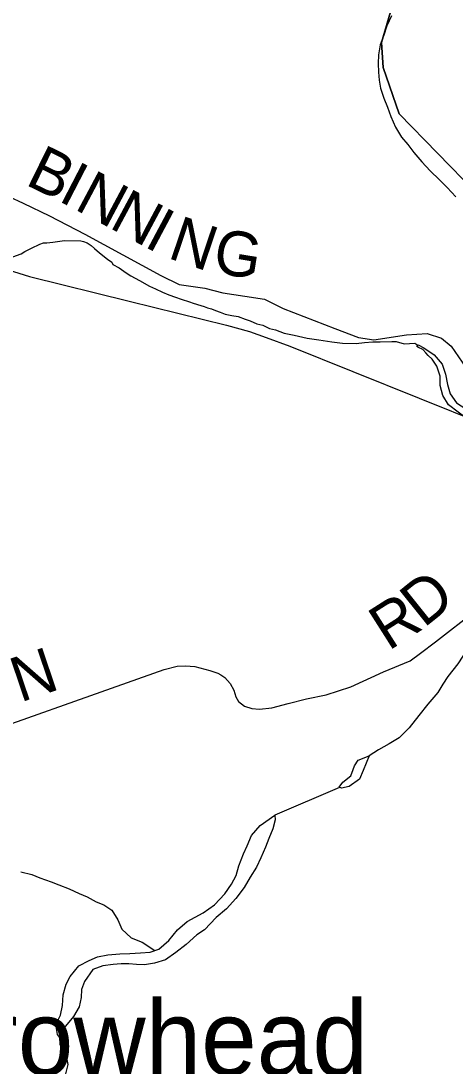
# Model space of a CAD drawing. Extents: x 0 to 34, y 0 to 22.
# Drawn here: x 2.866 to 3.416, y 19.406 to 20.729 of the extents above; entities that cross this region are included whole.
import ezdxf

# ---------------------------------------------------------------- set-up
doc = ezdxf.new("R2010")
doc.units = 0
for name, color, linetype in [('GM_X_Corporation', 7, 'Continuous'), ('GM_X_Major_River', 7, 'Continuous'), ('GM_X_Minor_Lake_Text', 7, 'Continuous'), ('GM_X_Minor_River', 7, 'Continuous'), ('GM_X_Rail_Line', 7, 'Continuous'), ('GM_X_Township_Road', 7, 'Continuous'), ('GM_X_Township_Road_Text', 7, 'Continuous')]:
    doc.layers.add(name, color=color, linetype=linetype)

msp = doc.modelspace()

# ---------------------------------------------------------------- linework, layer by layer
at = {"layer": 'GM_X_Corporation'}
for points in [[(2.9719, 18.1533), (3.7872, 20.088), (3.8522, 20.2422), (3.8409, 20.2497), (3.8323, 20.2612), (3.8208, 20.2827), (3.7655, 20.3086), (3.7425, 20.323), (3.7051, 20.3337), (3.6591, 20.356), (3.6132, 20.374), (3.5715, 20.4013), (3.5032, 20.4534), (3.4422, 20.5121), (3.3451, 20.6115), (3.3247, 20.6703), (3.3225, 20.7019), (3.3518, 20.8013)], [(3.3518, 20.8013), (3.3225, 20.7019), (3.3247, 20.6703), (3.3451, 20.6115), (3.4422, 20.5121)]]:
    msp.add_lwpolyline(points, dxfattribs=at)
at = {"layer": 'GM_X_Major_River'}
msp.add_lwpolyline([(3.3355, 20.7357), (3.3295, 20.7229), (3.3256, 20.7111), (3.3208, 20.699), (3.3187, 20.6861), (3.3185, 20.6755), (3.3187, 20.6645), (3.3196, 20.6542), (3.3213, 20.6439), (3.3256, 20.6313), (3.3304, 20.6198), (3.3347, 20.6083), (3.3405, 20.5945), (3.3479, 20.5822), (3.356, 20.5726), (3.3638, 20.5626), (3.3738, 20.551), (3.3842, 20.5394), (3.3961, 20.5278), (3.4058, 20.5185), (3.417, 20.5066)], dxfattribs=at)
at = {"layer": 'GM_X_Minor_River'}
for points in [[(2.8555, 20.4306), (2.8663, 20.4342), (2.8709, 20.4371), (2.8793, 20.4416), (2.89, 20.4467), (2.8946, 20.4481), (2.8988, 20.4484), (2.9064, 20.4491), (2.9209, 20.4511), (2.9418, 20.4507), (2.9452, 20.4499), (2.9498, 20.4483), (2.955, 20.4448), (2.9591, 20.4409), (2.9655, 20.4355), (2.9756, 20.4277), (2.9809, 20.4238), (2.9824, 20.4207), (2.9903, 20.4164), (2.9993, 20.4102), (3.0053, 20.4066), (3.0162, 20.4004), (3.0287, 20.3933), (3.0362, 20.3901), (3.0453, 20.3858), (3.0532, 20.3826), (3.0615, 20.3794), (3.0687, 20.377), (3.0793, 20.3734), (3.0842, 20.3718), (3.0936, 20.3689), (3.0982, 20.3677), (3.1023, 20.3661), (3.1073, 20.3645), (3.1122, 20.3625), (3.1182, 20.3605), (3.1246, 20.3578), (3.133, 20.3561), (3.1413, 20.3548), (3.15, 20.3516), (3.1564, 20.3496), (3.1647, 20.3456), (3.1723, 20.344), (3.1806, 20.3397), (3.1885, 20.338), (3.1995, 20.334), (3.212, 20.3315), (3.2287, 20.3274), (3.2431, 20.3256), (3.2598, 20.3227), (3.2734, 20.3213), (3.2905, 20.321), (3.3012, 20.3219), (3.3115, 20.3229), (3.321, 20.3231), (3.3358, 20.3232), (3.3412, 20.3233)], [(3.3412, 20.3233), (3.3515, 20.3204), (3.3648, 20.3213), (3.3687, 20.3188)], [(3.3928, 20.292), (3.3921, 20.2935), (3.3895, 20.2973), (3.3869, 20.3008), (3.382, 20.3055), (3.379, 20.3089), (3.3749, 20.3132), (3.3696, 20.3156), (3.3674, 20.3171), (3.369, 20.3192)], [(3.369, 20.3192), (3.3765, 20.3154), (3.3893, 20.3065), (3.3997, 20.2945), (3.4037, 20.2819), (3.4065, 20.2689), (3.4097, 20.2571), (3.4175, 20.2455), (3.4295, 20.2381), (3.4423, 20.2303), (3.4316, 20.2251), (3.42, 20.2337), (3.4076, 20.243), (3.4005, 20.255), (3.397, 20.2676), (3.3968, 20.2793), (3.3928, 20.292)], [(3.5235, 20.0213), (3.5166, 20.0176), (3.5067, 20.0163), (3.4963, 20.0111), (3.4848, 20.0011), (3.4731, 19.9902), (3.4631, 19.9824), (3.4553, 19.9723), (3.4475, 19.9591), (3.4409, 19.949), (3.4334, 19.9366), (3.4256, 19.9249), (3.4193, 19.9152), (3.4069, 19.8994), (3.4002, 19.8896), (3.394, 19.8791), (3.3815, 19.8641), (3.3699, 19.8499), (3.3578, 19.8341), (3.345, 19.8214), (3.3324, 19.814), (3.3189, 19.8063), (3.307, 19.7989)], [(3.307, 19.7989), (3.2994, 19.7804), (3.295, 19.7691), (3.2819, 19.7598), (3.272, 19.7577), (3.269, 19.7589), (3.2737, 19.7656), (3.2837, 19.7735), (3.2869, 19.7814), (3.2885, 19.7859)], [(3.2885, 19.7859), (3.2932, 19.7931), (3.307, 19.7989)], [(3.2694, 19.7587), (3.1877, 19.7238)], [(2.9146, 19.4427), (2.912, 19.4458), (2.9103, 19.4588), (2.9162, 19.4704), (2.9187, 19.4826), (2.9194, 19.4962), (2.923, 19.5095), (2.9281, 19.5193), (2.9394, 19.5331), (2.9524, 19.5398), (2.9628, 19.5445), (2.9758, 19.5469), (2.991, 19.5482), (3.004, 19.5487), (3.0173, 19.5493), (3.0295, 19.5502), (3.0406, 19.5542), (3.0533, 19.565), (3.0642, 19.5785), (3.0766, 19.5889), (3.0866, 19.5944), (3.0969, 19.6), (3.1112, 19.6103), (3.124, 19.6242), (3.1326, 19.6362), (3.1385, 19.6471), (3.1421, 19.6596), (3.1477, 19.6747), (3.1524, 19.6849), (3.158, 19.6981), (3.1689, 19.7105), (3.1877, 19.7238)], [(3.1877, 19.7238), (3.188, 19.7177), (3.1851, 19.7064), (3.18, 19.6939), (3.1756, 19.683), (3.17, 19.6698), (3.1645, 19.6577), (3.1563, 19.6453), (3.1488, 19.6321), (3.138, 19.6182), (3.1263, 19.6051), (3.1132, 19.594), (3.0984, 19.5783), (3.0888, 19.572), (3.0753, 19.56), (3.0622, 19.5496), (3.0491, 19.5403), (3.0353, 19.5364), (3.0224, 19.5343), (3.0121, 19.5345), (3.0026, 19.5355), (2.9927, 19.5356), (2.9828, 19.5347), (2.9695, 19.533), (2.9568, 19.5283), (2.9463, 19.5129), (2.9427, 19.5031), (2.9421, 19.4928), (2.9396, 19.4811), (2.9326, 19.4686), (2.9225, 19.4566), (2.9146, 19.4427)], [(2.8658, 19.6519), (2.8798, 19.6486), (2.89, 19.6442), (2.904, 19.6391), (2.9138, 19.6355), (2.927, 19.6303), (2.9395, 19.6244), (2.95, 19.6204), (2.961, 19.6141), (2.9708, 19.6101), (2.981, 19.6035), (2.9887, 19.5912), (2.9938, 19.5793), (3.0054, 19.5685), (3.0194, 19.5629), (3.0354, 19.5523)], [(2.9146, 19.4427), (2.9152, 19.4332), (2.9223, 19.4232), (2.9254, 19.4079), (2.9221, 19.3943), (2.9075, 19.3816), (2.8951, 19.3689), (2.8914, 19.3576), (2.8893, 19.3458), (2.888, 19.3352), (2.8863, 19.3219)]]:
    msp.add_lwpolyline(points, dxfattribs=at)
at = {"layer": 'GM_X_Rail_Line'}
msp.add_lwpolyline([(2.8496, 20.4141), (2.8766, 20.4057), (3.0032, 20.3744), (3.1265, 20.3442), (3.1555, 20.3358), (3.1767, 20.3285), (3.2064, 20.3173), (3.2863, 20.2855), (3.4543, 20.2178)], dxfattribs=at)
at = {"layer": 'GM_X_Township_Road'}
for points in [[(2.8505, 20.5067), (2.8688, 20.4984), (2.9019, 20.4826), (2.9467, 20.4594), (3.0433, 20.4067), (3.0664, 20.3954), (3.0988, 20.391), (3.1215, 20.385), (3.1495, 20.3807), (3.1745, 20.377), (3.1982, 20.3653), (3.2634, 20.3396), (3.2937, 20.3283), (3.3131, 20.3253), (3.3542, 20.3319), (3.3805, 20.3336), (3.3986, 20.3276), (3.4109, 20.3173), (3.4296, 20.2905)], [(3.119, 19.9012), (3.1241, 19.8979), (3.1308, 19.8905), (3.1354, 19.8819), (3.1382, 19.8736), (3.1416, 19.8674), (3.1493, 19.8618), (3.1583, 19.8586), (3.168, 19.8579), (3.1838, 19.8596), (3.2045, 19.8651), (3.2278, 19.8708), (3.2526, 19.8759), (3.284, 19.8861), (3.3251, 19.905), (3.3588, 19.9191), (3.372, 19.9286), (3.3909, 19.9429), (3.4424, 19.9829), (3.4489, 19.9854), (3.4549, 19.9847), (3.4598, 19.9817), (3.4635, 19.9795)], [(2.5888, 19.6908), (2.6545, 19.7541), (2.6743, 19.7718), (2.6824, 19.7777), (2.6936, 19.7835), (2.7066, 19.7892), (2.7245, 19.7944), (2.7612, 19.8068), (3.0474, 19.908), (3.064, 19.9124), (3.0742, 19.9129), (3.0864, 19.9117), (3.1054, 19.9069), (3.1155, 19.9034), (3.119, 19.9012)]]:
    msp.add_lwpolyline(points, dxfattribs=at)

# ---------------------------------------------------------------- texts
at = {"layer": 'GM_X_Minor_Lake_Text'}
msp.add_text('Arrowhead', height=0.0947, rotation=0.0004, dxfattribs=at).set_placement((2.6931, 19.3946))
at = {"layer": 'GM_X_Township_Road_Text'}
for s, rotation, p in [('B', 333.8539, (2.8699, 20.5227)), ('I', 332.6494, (2.9115, 20.5022)), ('N', 331.9556, (2.932, 20.4916)), ('N', 331.8399, (2.9761, 20.4681)), ('I', 331.9646, (3.0203, 20.4444)), ('N', 341.2851, (3.0502, 20.4295)), ('G', 350.6924, (3.1074, 20.411)), ('D', 38.7238, (3.3762, 19.9599)), ('R', 32.4646, (3.3314, 19.931)), ('N', 18.678, (2.8649, 19.8661))]:
    msp.add_text(s, height=0.0568, rotation=rotation, dxfattribs=at).set_placement(p)

doc.saveas('drawing.dxf')
